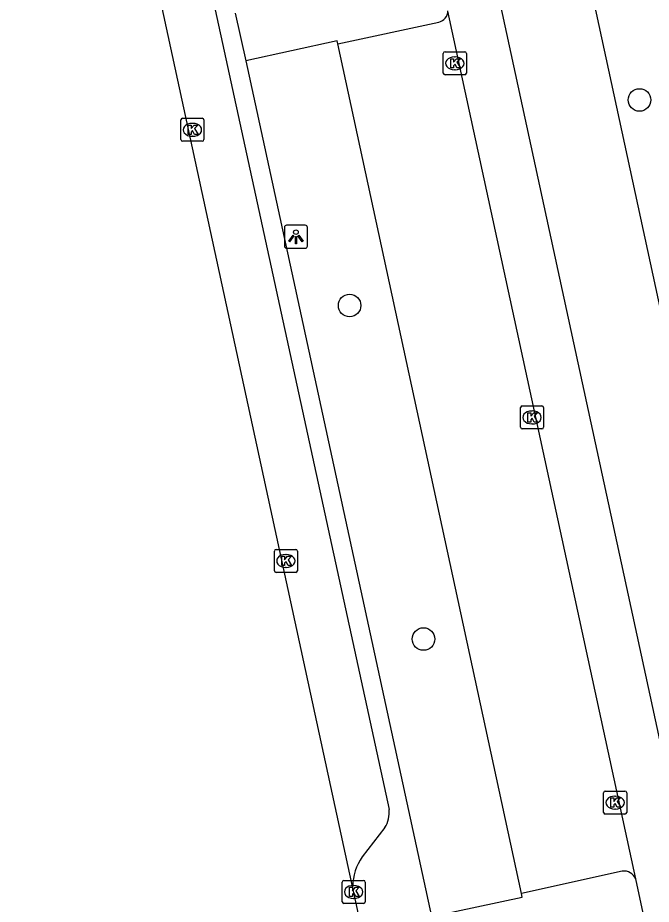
# Model space of a CAD drawing. Extents: x 160557 to 161245, y 385330 to 386505.
# Drawn here: x 160740.68 to 160768.15, y 385758.39 to 385796.82 of the extents above; entities that cross this region are included whole.
import ezdxf

# ---------------------------------------------------------------- set-up
doc = ezdxf.new("R2010")
doc.units = 0
for name, color, linetype in [('IMGEO_Boom', 7, 'Continuous'), ('IMGEO_Fietspad_gesloten', 7, 'Continuous'), ('IMGEO_Kolk', 7, 'Continuous'), ('IMGEO_Lichtpunt', 7, 'Continuous'), ('IMGEO_Parkeervlak_open', 7, 'Continuous'), ('IMGEO_Rijbaan_lokaal_gesloten', 7, 'Continuous'), ('IMGEO_Voetpad_open', 7, 'Continuous')]:
    doc.layers.add(name, color=color, linetype=linetype)

msp = doc.modelspace()

# ---------------------------------------------------------------- linework, layer by layer
at = {"layer": 'IMGEO_Boom'}
for centre in [(160767.641, 385793.257), (160755.073, 385784.351), (160758.278, 385769.888)]:
    msp.add_circle(centre, 0.489, dxfattribs=at)
at = {"layer": 'IMGEO_Fietspad_gesloten'}
for points in [[(160775.118, 385735.103), (160749.654, 385852.647), (160746.978, 385864.559), (160746.687, 385864.512)], [(160753.194, 385855.146), (160753.582, 385853.359), (160768.677, 385783.529), (160779.078, 385735.819)]]:
    msp.add_lwpolyline(points, dxfattribs=at)
at = {"layer": 'IMGEO_Kolk'}
for p, q in [((160759.136, 385794.42), (160759.136, 385795.272)), ((160759.211, 385795.346), (160760.063, 385795.346)), ((160760.137, 385795.272), (160760.137, 385794.42)), ((160759.624, 385795.126), (160759.649, 385795.126)), ((160759.647, 385794.566), (160759.622, 385794.566)), ((160760.063, 385794.346), (160759.211, 385794.346)), ((160747.755, 385791.538), (160747.755, 385792.39)), ((160747.83, 385792.464), (160748.682, 385792.464)), ((160748.243, 385792.244), (160748.268, 385792.244)), ((160748.756, 385792.39), (160748.756, 385791.538)), ((160748.682, 385791.464), (160747.83, 385791.464)), ((160748.266, 385791.684), (160748.241, 385791.684)), ((160762.482, 385779.068), (160762.482, 385779.92)), ((160762.557, 385779.994), (160763.409, 385779.994)), ((160763.483, 385779.92), (160763.483, 385779.068)), ((160762.97, 385779.774), (160762.995, 385779.774)), ((160762.993, 385779.214), (160762.968, 385779.214)), ((160763.409, 385778.994), (160762.557, 385778.994)), ((160751.885, 385773.774), (160752.737, 385773.774)), ((160751.81, 385772.848), (160751.81, 385773.7)), ((160752.298, 385773.554), (160752.323, 385773.554)), ((160752.811, 385773.7), (160752.811, 385772.848)), ((160752.321, 385772.994), (160752.296, 385772.994)), ((160752.737, 385772.774), (160751.885, 385772.774)), ((160766.086, 385762.372), (160766.086, 385763.224)), ((160766.161, 385763.298), (160767.013, 385763.298)), ((160766.574, 385763.078), (160766.599, 385763.078)), ((160767.087, 385763.224), (160767.087, 385762.372)), ((160767.013, 385762.298), (160766.161, 385762.298)), ((160766.597, 385762.518), (160766.572, 385762.518)), ((160754.749, 385758.5), (160754.749, 385759.352)), ((160754.824, 385759.426), (160755.676, 385759.426)), ((160755.237, 385759.206), (160755.262, 385759.206)), ((160755.75, 385759.352), (160755.75, 385758.5)), ((160755.676, 385758.426), (160754.824, 385758.426)), ((160755.26, 385758.646), (160755.235, 385758.646))]:
    msp.add_line(p, q, dxfattribs=at)
for points in [[(160759.136, 385794.42), (160759.136, 385795.272)], [(160759.211, 385795.346), (160760.063, 385795.346)], [(160760.137, 385795.272), (160760.137, 385794.42)], [(160759.457, 385795.046), (160759.58, 385795.046), (160759.58, 385794.895), (160759.71, 385795.046), (160759.874, 385795.046), (160759.728, 385794.895), (160759.881, 385794.646), (160759.729, 385794.646), (160759.644, 385794.81), (160759.58, 385794.743), (160759.58, 385794.646), (160759.457, 385794.646), (160759.457, 385795.046)], [(160760.063, 385794.346), (160759.211, 385794.346)], [(160747.755, 385791.538), (160747.755, 385792.39)], [(160747.83, 385792.464), (160748.682, 385792.464)], [(160748.756, 385792.39), (160748.756, 385791.538)], [(160748.076, 385792.164), (160748.199, 385792.164), (160748.199, 385792.013), (160748.329, 385792.164), (160748.493, 385792.164), (160748.347, 385792.013), (160748.5, 385791.764), (160748.348, 385791.764), (160748.263, 385791.928), (160748.199, 385791.861), (160748.199, 385791.764), (160748.076, 385791.764), (160748.076, 385792.164)], [(160748.682, 385791.464), (160747.83, 385791.464)], [(160762.482, 385779.068), (160762.482, 385779.92)], [(160762.557, 385779.994), (160763.409, 385779.994)], [(160763.483, 385779.92), (160763.483, 385779.068)], [(160762.803, 385779.694), (160762.926, 385779.694), (160762.926, 385779.543), (160763.056, 385779.694), (160763.22, 385779.694), (160763.074, 385779.543), (160763.227, 385779.294), (160763.075, 385779.294), (160762.99, 385779.458), (160762.926, 385779.391), (160762.926, 385779.294), (160762.803, 385779.294), (160762.803, 385779.694)], [(160763.409, 385778.994), (160762.557, 385778.994)], [(160751.885, 385773.774), (160752.737, 385773.774)], [(160751.81, 385772.848), (160751.81, 385773.7)], [(160752.131, 385773.474), (160752.254, 385773.474), (160752.254, 385773.323), (160752.384, 385773.474), (160752.548, 385773.474), (160752.402, 385773.323), (160752.555, 385773.074), (160752.403, 385773.074), (160752.318, 385773.238), (160752.254, 385773.171), (160752.254, 385773.074), (160752.131, 385773.074), (160752.131, 385773.474)], [(160752.811, 385773.7), (160752.811, 385772.848)], [(160752.737, 385772.774), (160751.885, 385772.774)], [(160766.086, 385762.372), (160766.086, 385763.224)], [(160766.161, 385763.298), (160767.013, 385763.298)], [(160766.407, 385762.998), (160766.53, 385762.998), (160766.53, 385762.847), (160766.66, 385762.998), (160766.824, 385762.998), (160766.678, 385762.847), (160766.831, 385762.598), (160766.679, 385762.598), (160766.594, 385762.762), (160766.53, 385762.695), (160766.53, 385762.598), (160766.407, 385762.598), (160766.407, 385762.998)], [(160767.087, 385763.224), (160767.087, 385762.372)], [(160767.013, 385762.298), (160766.161, 385762.298)], [(160754.749, 385758.5), (160754.749, 385759.352)], [(160754.824, 385759.426), (160755.676, 385759.426)], [(160755.75, 385759.352), (160755.75, 385758.5)], [(160755.07, 385759.126), (160755.193, 385759.126), (160755.193, 385758.975), (160755.323, 385759.126), (160755.487, 385759.126), (160755.341, 385758.975), (160755.494, 385758.726), (160755.342, 385758.726), (160755.257, 385758.89), (160755.193, 385758.823), (160755.193, 385758.726), (160755.07, 385758.726), (160755.07, 385759.126)], [(160755.676, 385758.426), (160754.824, 385758.426)]]:
    msp.add_lwpolyline(points, dxfattribs=at)
for centre, start, end in [((160759.213, 385795.27), 91.552, 178.448), ((160759.213, 385795.27), 91.552, 178.448), ((160760.061, 385795.27), 1.552, 88.448), ((160760.061, 385795.27), 1.552, 88.448), ((160759.213, 385794.422), 181.552, 268.448), ((160759.213, 385794.422), 181.552, 268.448), ((160760.061, 385794.422), 271.552, 358.448), ((160760.061, 385794.422), 271.552, 358.448), ((160747.832, 385792.388), 91.552, 178.448), ((160747.832, 385792.388), 91.552, 178.448), ((160748.68, 385792.388), 1.552, 88.448), ((160748.68, 385792.388), 1.552, 88.448), ((160747.832, 385791.54), 181.552, 268.448), ((160747.832, 385791.54), 181.552, 268.448), ((160748.68, 385791.54), 271.552, 358.448), ((160748.68, 385791.54), 271.552, 358.448), ((160762.559, 385779.918), 91.552, 178.448), ((160762.559, 385779.918), 91.552, 178.448), ((160763.407, 385779.918), 1.552, 88.448), ((160763.407, 385779.918), 1.552, 88.448), ((160762.559, 385779.07), 181.552, 268.448), ((160762.559, 385779.07), 181.552, 268.448), ((160763.407, 385779.07), 271.552, 358.448), ((160763.407, 385779.07), 271.552, 358.448), ((160751.887, 385773.698), 91.552, 178.448), ((160751.887, 385773.698), 91.552, 178.448), ((160752.735, 385773.698), 1.552, 88.448), ((160752.735, 385773.698), 1.552, 88.448), ((160751.887, 385772.85), 181.552, 268.448), ((160751.887, 385772.85), 181.552, 268.448), ((160752.735, 385772.85), 271.552, 358.448), ((160752.735, 385772.85), 271.552, 358.448), ((160766.163, 385763.222), 91.552, 178.448), ((160766.163, 385763.222), 91.552, 178.448), ((160767.011, 385763.222), 1.552, 88.448), ((160767.011, 385763.222), 1.552, 88.448), ((160766.163, 385762.374), 181.552, 268.448), ((160766.163, 385762.374), 181.552, 268.448), ((160767.011, 385762.374), 271.552, 358.448), ((160767.011, 385762.374), 271.552, 358.448), ((160754.826, 385759.35), 91.552, 178.448), ((160754.826, 385759.35), 91.552, 178.448), ((160755.674, 385759.35), 1.552, 88.448), ((160755.674, 385759.35), 1.552, 88.448), ((160754.826, 385758.502), 181.552, 268.448), ((160754.826, 385758.502), 181.552, 268.448), ((160755.674, 385758.502), 271.552, 358.448), ((160755.674, 385758.502), 271.552, 358.448)]:
    msp.add_arc(centre, 0.0765, start, end, dxfattribs=at)
for centre, major_axis, ratio, start_param, end_param in [((160759.623, 385794.846), (-0.387, 0.002), 0.722429, 4.712389, 7.853982), ((160759.648, 385794.846), (-0.39, 0.002), 0.717154, 1.570796, 4.712389), ((160748.242, 385791.964), (-0.387, 0.002), 0.722429, 4.712389, 7.853982), ((160748.267, 385791.964), (-0.39, 0.002), 0.717154, 1.570796, 4.712389), ((160762.969, 385779.494), (-0.387, 0.002), 0.722429, 4.712389, 7.853982), ((160762.994, 385779.494), (-0.39, 0.002), 0.717154, 1.570796, 4.712389), ((160752.297, 385773.274), (-0.387, 0.002), 0.722429, 4.712389, 7.853982), ((160752.322, 385773.274), (-0.39, 0.002), 0.717154, 1.570796, 4.712389), ((160766.573, 385762.798), (-0.387, 0.002), 0.722429, 4.712389, 7.853982), ((160766.598, 385762.798), (-0.39, 0.002), 0.717154, 1.570796, 4.712389), ((160755.236, 385758.926), (-0.387, 0.002), 0.722429, 4.712389, 7.853982), ((160755.261, 385758.926), (-0.39, 0.002), 0.717154, 1.570796, 4.712389)]:
    msp.add_ellipse(centre, major_axis=major_axis, ratio=ratio, start_param=start_param, end_param=end_param, dxfattribs=at)
at = {"layer": 'IMGEO_Lichtpunt'}
for p, q in [((160752.247, 385787.729), (160752.247, 385786.922)), ((160752.247, 385787.729), (160752.247, 385786.922)), ((160753.149, 385787.824), (160752.341, 385787.824)), ((160753.149, 385787.824), (160752.341, 385787.824)), ((160753.243, 385786.922), (160753.243, 385787.729)), ((160753.243, 385786.922), (160753.243, 385787.729)), ((160752.341, 385786.828), (160753.149, 385786.828)), ((160752.341, 385786.828), (160753.149, 385786.828))]:
    msp.add_line(p, q, dxfattribs=at)
for points in [[(160752.621, 385787.393), (160752.66, 385787.365), (160752.472, 385787.103), (160752.434, 385787.13), (160752.621, 385787.393)], [(160752.723, 385787.345), (160752.77, 385787.345), (160752.77, 385787.023), (160752.723, 385787.023), (160752.723, 385787.345)], [(160752.833, 385787.365), (160752.871, 385787.392), (160753.058, 385787.13), (160753.019, 385787.102), (160752.833, 385787.365)]]:
    msp.add_lwpolyline(points, dxfattribs=at)
msp.add_circle((160752.746, 385787.527), 0.0994, dxfattribs=at)
for centre, start, end in [((160752.341, 385787.729), 90, 180), ((160752.341, 385787.729), 90, 180), ((160753.149, 385787.729), 0, 90), ((160753.149, 385787.729), 0, 90), ((160752.341, 385786.922), 180, 270), ((160752.341, 385786.922), 180, 270), ((160753.149, 385786.922), 270, 0), ((160753.149, 385786.922), 270, 360)]:
    msp.add_arc(centre, 0.0946, start, end, dxfattribs=at)
at = {"layer": 'IMGEO_Parkeervlak_open'}
msp.add_lwpolyline([(160762.526, 385758.857), (160754.558, 385795.686)], dxfattribs=at)
at = {"layer": 'IMGEO_Rijbaan_lokaal_gesloten'}
for points in [[(160755.198, 385759.167), (160740.682, 385826.157)], [(160760.316, 385735.594), (160755.198, 385759.167)]]:
    msp.add_lwpolyline(points, dxfattribs=at)
at = {"layer": 'IMGEO_Voetpad_open'}
for points in [[(160742.843, 385826.594), (160756.782, 385762.497)], [(160750.11, 385797.017), (160750.573, 385794.958)], [(160767.479, 385759.49), (160759.334, 385797.113)], [(160754.558, 385795.686), (160758.936, 385796.632)], [(160754.558, 385795.686), (160754.529, 385795.821), (160750.573, 385794.958)], [(160750.573, 385794.958), (160758.619, 385757.857), (160762.559, 385758.704), (160762.526, 385758.857)], [(160756.606, 385761.714), (160755.617, 385760.444)], [(160766.892, 385759.829), (160762.526, 385758.857)], [(160767.797, 385758.002), (160767.479, 385759.49)]]:
    msp.add_lwpolyline(points, dxfattribs=at)
for centre, radius, start, end in [((160758.838, 385797.119), 0.496, 281.4295, 359.3589), ((160755.51, 385762.372), 1.278, 329.0278, 5.6358), ((160757.663, 385759.065), 2.467, 146.028, 177.6413), ((160766.959, 385759.267), 0.566, 23.211, 96.7751)]:
    msp.add_arc(centre, radius, start, end, dxfattribs=at)

doc.saveas('drawing.dxf')
